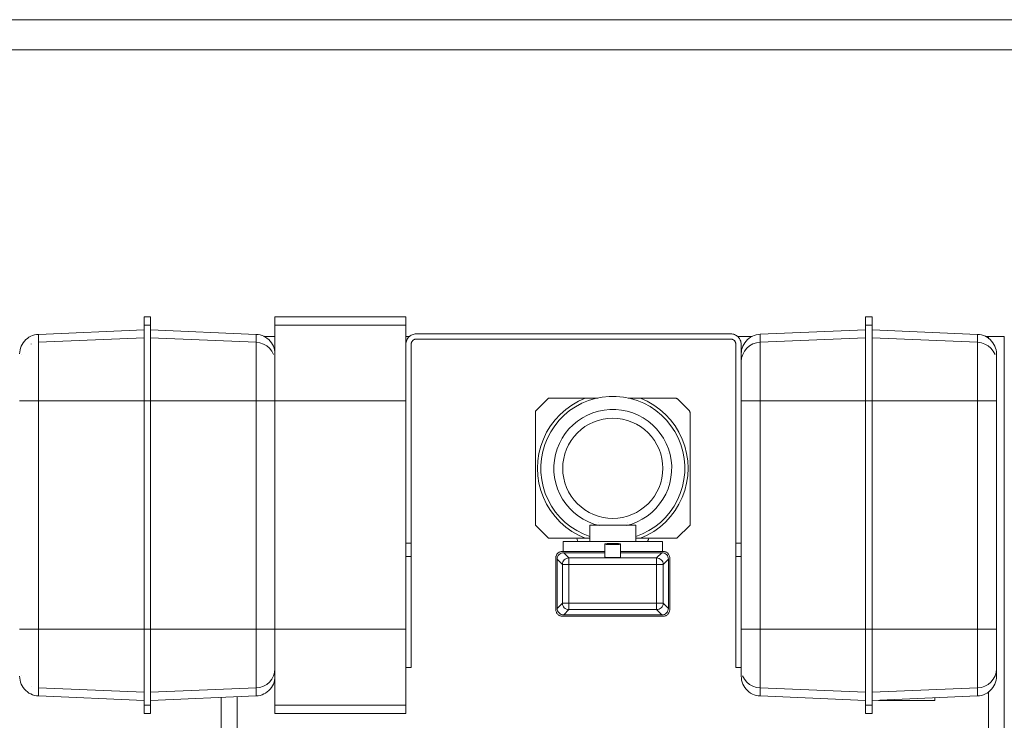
# Model space of a CAD drawing. Header units: millimetres. Extents: x -33711 to 544341, y -222428 to 596511.
# Tile 451 of 656: x 391667 to 392419, y -4944 to -4409. Entities that reach past the tile are written whole.
import ezdxf

# ---------------------------------------------------------------- set-up
doc = ezdxf.new("R2010")
doc.units = ezdxf.units.MM
doc.linetypes.add('XKITLINE00', pattern=[0])

msp = doc.modelspace()

# ---------------------------------------------------------------- linework, layer by layer
at = {"linetype": 'XKITLINE00', "lineweight": 0}
for p, q in [((395105.39524, -4408.89793), (388873.49514, -4408.89793)), ((395105.39524, -4431.89791), (388873.49514, -4431.89791)), ((391766.50515, -4635.89796), (391761.50516, -4635.89796)), ((391761.50516, -4642.23202), (391761.50516, -4635.89796)), ((391761.50516, -4635.89796), (391761.50516, -4645.49025)), ((391766.50515, -4642.23202), (391766.50515, -4635.89796)), ((391861.50519, -4635.89792), (391861.50519, -4642.23201)), ((391861.50519, -4635.89792), (391961.50522, -4635.89792)), ((391861.50519, -4635.89792), (391861.50519, -4663.85726)), ((391961.50521, -4635.89796), (391961.50521, -4642.23202)), ((392312.50517, -4642.23201), (392312.50517, -4635.89792)), ((392312.50517, -4635.89792), (392312.50517, -4645.03585)), ((392312.50517, -4635.89792), (392317.50516, -4635.89792)), ((392317.50516, -4642.23201), (392317.50516, -4635.89792)), ((391680.877, -4649.27729), (391761.50516, -4645.89795)), ((391761.50516, -4700.16118), (391761.50516, -4642.23202)), ((391766.50515, -4642.23202), (391761.50516, -4642.23202)), ((391761.50516, -4652.05046), (391761.50516, -4645.89795)), ((391766.50515, -4700.16118), (391766.50515, -4642.23202)), ((391847.13331, -4649.27729), (391766.50539, -4645.89795)), ((391861.50519, -4642.23201), (391961.50522, -4642.23201)), ((391861.50519, -4642.23201), (391861.50519, -4700.1612)), ((391961.50522, -4700.1612), (391961.50522, -4642.23201)), ((392312.50517, -4645.89792), (392231.97703, -4649.27305)), ((392312.50517, -4642.23201), (392312.50517, -4700.1612)), ((392312.50517, -4642.23201), (392317.50516, -4642.23201)), ((392312.50517, -4652.05051), (392312.50517, -4645.89792)), ((392317.50516, -4700.1612), (392317.50516, -4642.23201)), ((392317.5054, -4645.89793), (392398.13332, -4649.27724)), ((391670.1639, -4654.44692), (391669.22394, -4655.65189)), ((391671.22176, -4653.34388), (391670.1639, -4654.44692)), ((391672.3862, -4652.3542), (391671.22176, -4653.34388)), ((391673.64541, -4651.48815), (391672.3862, -4652.3542)), ((391674.98616, -4650.75477), (391673.64541, -4651.48815)), ((391676.39461, -4650.16159), (391674.98616, -4650.75477)), ((391677.856, -4649.71467), (391676.39461, -4650.16159)), ((391679.35541, -4649.41891), (391677.856, -4649.71467)), ((391680.877, -4649.27729), (391679.35541, -4649.41891)), ((391680.877, -4649.27729), (391680.877, -4655.36853)), ((391680.877, -4655.36853), (391761.50516, -4652.05046)), ((391761.50516, -4652.05046), (391761.50516, -4700.16118)), ((391847.13331, -4655.36853), (391766.50539, -4652.05058)), ((391848.65502, -4649.41891), (391847.13331, -4649.27729)), ((391847.13331, -4649.27729), (391847.13331, -4655.36853)), ((391850.15431, -4649.71467), (391848.65502, -4649.41891)), ((391851.61582, -4650.16159), (391850.15431, -4649.71467)), ((391853.02428, -4650.75477), (391851.61582, -4650.16159)), ((391854.36502, -4651.48815), (391853.02428, -4650.75477)), ((391861.50531, -4650.89792), (391853.10904, -4650.89792)), ((391855.62411, -4652.3542), (391854.36502, -4651.48815)), ((391856.78867, -4653.34388), (391855.62411, -4652.3542)), ((391857.84641, -4654.44692), (391856.78867, -4653.34388)), ((391858.7865, -4655.65189), (391857.84641, -4654.44692)), ((391964.36183, -4650.89792), (391961.50534, -4650.89792)), ((391961.89693, -4654.42522), (391961.68009, -4655.23394)), ((391962.1971, -4653.64345), (391961.89693, -4654.42522)), ((391962.57726, -4652.89744), (391962.1971, -4653.64345)), ((391963.03335, -4652.1953), (391962.57726, -4652.89744)), ((391963.56026, -4651.54453), (391963.03335, -4652.1953)), ((391964.15237, -4650.95254), (391963.56026, -4651.54453)), ((391964.80313, -4650.42563), (391964.15237, -4650.95254)), ((391965.50539, -4649.96954), (391964.80313, -4650.42563)), ((391966.25152, -4649.5895), (391965.50539, -4649.96954)), ((391966.41318, -4654.36034), (391966.17929, -4654.67564)), ((391967.03318, -4649.28945), (391966.25152, -4649.5895)), ((391966.67675, -4654.0695), (391966.41318, -4654.36034)), ((391966.96762, -4653.80588), (391966.67675, -4654.0695)), ((391967.28293, -4653.57204), (391966.96762, -4653.80588)), ((391967.84201, -4649.07273), (391967.03318, -4649.28945)), ((391967.61958, -4653.37024), (391967.28293, -4653.57204)), ((391967.97447, -4653.2024), (391967.61958, -4653.37024)), ((391968.66897, -4648.94172), (391967.84201, -4649.07273)), ((391968.34401, -4653.07016), (391967.97447, -4653.2024)), ((391968.72477, -4652.97478), (391968.34401, -4653.07016)), ((391969.50522, -4648.89797), (391968.66897, -4648.94172)), ((391969.11315, -4652.91718), (391968.72477, -4652.97478)), ((391969.50523, -4652.89792), (391969.11315, -4652.91718)), ((392209.50523, -4652.89792), (391969.50522, -4652.89792)), ((391969.50523, -4648.89792), (392209.50524, -4648.89792)), ((392210.28927, -4648.93647), (392209.50523, -4648.89797)), ((392209.89731, -4652.91723), (392209.50523, -4652.89792)), ((392210.28558, -4652.97481), (392209.89731, -4652.91723)), ((392210.66633, -4653.07017), (392210.28558, -4652.97481)), ((392211.06592, -4649.05163), (392210.28927, -4648.93647)), ((392211.03588, -4653.20238), (392210.66633, -4653.07017)), ((392211.39077, -4653.37022), (392211.03588, -4653.20238)), ((392211.82743, -4649.24236), (392211.06592, -4649.05163)), ((392211.72741, -4653.57204), (392211.39077, -4653.37022)), ((392212.04272, -4653.80593), (392211.72741, -4653.57204)), ((392212.56665, -4649.50689), (392211.82743, -4649.24236)), ((392212.33359, -4654.0695), (392212.04272, -4653.80593)), ((392212.59728, -4654.36038), (392212.33359, -4654.0695)), ((392213.27642, -4649.84258), (392212.56665, -4649.50689)), ((392212.83105, -4654.67568), (392212.59728, -4654.36038)), ((392213.94971, -4650.2461), (392213.27642, -4649.84258)), ((392214.58033, -4650.71388), (392213.94971, -4650.2461)), ((392215.16207, -4651.24103), (392214.58033, -4650.71388)), ((392225.99511, -4650.89792), (392214.64853, -4650.89792)), ((392215.68921, -4651.82277), (392215.16207, -4651.24103)), ((392216.15699, -4652.45338), (392215.68921, -4651.82277)), ((392216.56051, -4653.1268), (392216.15699, -4652.45338)), ((392216.89621, -4653.83645), (392216.56051, -4653.1268)), ((392217.16073, -4654.57567), (392216.89621, -4653.83645)), ((392217.35147, -4655.33718), (392217.16073, -4654.57567)), ((392221.26393, -4654.44274), (392220.32396, -4655.64767)), ((392222.32167, -4653.33971), (392221.26393, -4654.44274)), ((392223.48623, -4652.35004), (392222.32167, -4653.33971)), ((392224.74543, -4651.48399), (392223.48623, -4652.35004)), ((392226.08618, -4650.75055), (392224.74543, -4651.48399)), ((392227.49452, -4650.15735), (392226.08618, -4650.75055)), ((392228.95603, -4649.71053), (392227.49452, -4650.15735)), ((392230.45544, -4649.41475), (392228.95603, -4649.71053)), ((392231.97703, -4649.27305), (392230.45544, -4649.41475)), ((392231.97703, -4655.36438), (392231.97703, -4649.27305)), ((392312.50517, -4652.05051), (392231.97703, -4655.36438)), ((392312.50517, -4700.1612), (392312.50517, -4652.05051)), ((392398.13332, -4655.3685), (392317.5054, -4652.05051)), ((392398.13332, -4649.27724), (392398.13332, -4655.3685)), ((392398.13332, -4649.27724), (392399.65503, -4649.41893)), ((392401.15432, -4649.71473), (392399.65503, -4649.41893)), ((392402.61583, -4650.16155), (392401.15432, -4649.71473)), ((392404.02417, -4650.75475), (392402.61583, -4650.16155)), ((392405.36503, -4651.48817), (392404.02417, -4650.75475)), ((392406.50515, -4650.89792), (392404.10904, -4650.89792)), ((392406.62412, -4652.35422), (392405.36503, -4651.48817)), ((392406.50515, -4650.89792), (392418.50523, -4650.89792)), ((392406.50515, -4650.89792), (392406.50515, -4652.59115)), ((392407.78868, -4653.3439), (392406.62412, -4652.35422)), ((392408.84642, -4654.44693), (392407.78868, -4653.3439)), ((392409.7865, -4655.65186), (392408.84642, -4654.44693)), ((392418.50523, -4650.89792), (392418.50523, -5060.89791)), ((391666.81579, -4661.22743), (391666.58309, -4662.73781)), ((391667.20095, -4659.74852), (391666.81579, -4661.22743)), ((391667.73465, -4658.31645), (391667.20095, -4659.74852)), ((391668.41141, -4656.94614), (391667.73465, -4658.31645)), ((391669.22394, -4655.65189), (391668.41141, -4656.94614)), ((391675.33544, -4656.65909), (391675.33246, -4656.6604)), ((391680.877, -4700.16118), (391680.877, -4655.36853)), ((391847.13331, -4700.16118), (391847.13331, -4655.36853)), ((391849.9687, -4655.75357), (391847.13331, -4655.36853)), ((391852.67785, -4656.6604), (391849.9687, -4655.75357)), ((391855.16241, -4658.05598), (391852.67785, -4656.6604)), ((391857.33155, -4659.88966), (391855.16241, -4658.05598)), ((391859.10657, -4662.09444), (391857.33155, -4659.88966)), ((391859.59903, -4656.94614), (391858.7865, -4655.65189)), ((391860.42276, -4664.59008), (391859.10657, -4662.09444)), ((391860.27566, -4658.31645), (391859.59903, -4656.94614)), ((391860.80936, -4659.74852), (391860.27566, -4658.31645)), ((391861.19464, -4661.22743), (391860.80936, -4659.74852)), ((391861.42734, -4662.73781), (391861.19464, -4661.22743)), ((391961.54908, -4656.06101), (391961.50521, -4656.89715)), ((391961.68009, -4655.23394), (391961.54908, -4656.06101)), ((391965.50515, -4656.89786), (391965.50515, -4808.89793)), ((391965.52448, -4656.50585), (391965.50516, -4656.89792)), ((391965.58205, -4656.11756), (391965.52448, -4656.50585)), ((391965.67742, -4655.73678), (391965.58205, -4656.11756)), ((391965.80963, -4655.36719), (391965.67742, -4655.73678)), ((391965.97747, -4655.01233), (391965.80963, -4655.36719)), ((391966.17929, -4654.67564), (391965.97747, -4655.01233)), ((392213.03287, -4655.01233), (392212.83105, -4654.67568)), ((392213.20072, -4655.36722), (392213.03287, -4655.01233)), ((392213.33292, -4655.73677), (392213.20072, -4655.36722)), ((392213.42829, -4656.11752), (392213.33292, -4655.73677)), ((392213.48587, -4656.5059), (392213.42829, -4656.11752)), ((392213.50518, -4656.89786), (392213.48587, -4656.5059)), ((392213.50518, -4808.89793), (392213.50518, -4656.89786)), ((392217.46662, -4656.11382), (392217.35147, -4655.33718)), ((392217.50513, -4656.89786), (392217.46662, -4656.11382)), ((392217.50513, -4656.89786), (392217.50513, -4808.89793)), ((392217.91581, -4661.22321), (392217.683, -4662.73363)), ((392218.30098, -4659.74431), (392217.91581, -4661.22321)), ((392218.83468, -4658.31229), (392218.30098, -4659.74431)), ((392220.00377, -4662.09028), (392218.68769, -4664.58595)), ((392219.51131, -4656.94199), (392218.83468, -4658.31229)), ((392220.32396, -4655.64767), (392219.51131, -4656.94199)), ((392221.77879, -4659.88551), (392220.00377, -4662.09028)), ((392223.94804, -4658.05193), (392221.77879, -4659.88551)), ((392226.43248, -4656.6563), (392223.94804, -4658.05193)), ((392229.14175, -4655.74944), (392226.43248, -4656.6563)), ((392231.97703, -4655.36438), (392229.14175, -4655.74944)), ((392231.97703, -4700.1612), (392231.97703, -4655.36438)), ((392398.13332, -4700.1612), (392398.13332, -4655.3685)), ((392398.13332, -4655.3685), (392400.96871, -4655.75356)), ((392403.67786, -4656.66041), (392400.96871, -4655.75356)), ((392406.16242, -4658.05604), (392403.67786, -4656.66041)), ((392408.33155, -4659.88962), (392406.16242, -4658.05604)), ((392410.10658, -4662.0944), (392408.33155, -4659.88962)), ((392410.59903, -4656.94619), (392409.7865, -4655.65186)), ((392411.42277, -4664.59007), (392410.10658, -4662.0944)), ((392411.27567, -4658.31648), (392410.59903, -4656.94619)), ((392411.80937, -4659.7485), (392411.27567, -4658.31648)), ((392412.19453, -4661.2274), (392411.80937, -4659.7485)), ((392412.42735, -4662.73782), (392412.19453, -4661.2274)), ((391666.50513, -4664.26404), (391666.58309, -4662.73781)), ((391667.5891, -4664.58662), (391667.58695, -4664.59163)), ((391861.50518, -4664.26404), (391861.42734, -4662.73781)), ((391861.50518, -4664.26404), (391861.50518, -4670.08337)), ((392217.60516, -4664.25989), (392217.683, -4662.73363)), ((392217.60516, -4664.25989), (392217.60516, -4670.07923)), ((392217.60516, -4670.07923), (392217.87826, -4667.28165)), ((392218.68769, -4664.58595), (392217.87826, -4667.28165)), ((392412.50519, -4664.26408), (392412.42735, -4662.73782)), ((392412.50519, -4670.08334), (392412.50519, -4664.26408)), ((391861.50518, -4700.16118), (391861.50518, -4670.08337)), ((392217.60516, -4670.07923), (392217.60516, -4700.1612)), ((392412.50519, -4670.08334), (392412.50519, -4700.1612)), ((392060.50518, -4708.06738), (392070.47466, -4698.09791)), ((392098.43388, -4698.09791), (392070.47466, -4698.09791)), ((392098.43388, -4698.09791), (392093.21681, -4700.4592)), ((392098.43388, -4698.09791), (392108.27854, -4698.09791)), ((392106.02871, -4698.27457), (392100.83381, -4699.86423)), ((392111.3551, -4697.20515), (392106.02871, -4698.27457)), ((392116.761, -4696.66644), (392111.3551, -4697.20515)), ((392122.19373, -4696.6637), (392116.761, -4696.66644)), ((392127.60011, -4697.19692), (392122.19373, -4696.6637)), ((392132.92757, -4698.26086), (392127.60011, -4697.19692)), ((392131.34054, -4698.09791), (392140.57651, -4698.09791)), ((392138.12414, -4699.84528), (392132.92757, -4698.26086)), ((392140.57651, -4698.09791), (392167.29298, -4698.09791)), ((392140.57651, -4698.09791), (392145.79359, -4700.4592)), ((392167.29298, -4698.09791), (392167.58707, -4698.11233)), ((392167.8783, -4698.1556), (392167.58707, -4698.11233)), ((392168.16393, -4698.22713), (392167.8783, -4698.1556)), ((392168.44109, -4698.32631), (392168.16393, -4698.22713)), ((392168.70716, -4698.4522), (392168.44109, -4698.32631)), ((392168.95977, -4698.60347), (392168.70716, -4698.4522)), ((392169.19616, -4698.77883), (392168.95977, -4698.60347)), ((392169.41431, -4698.9766), (392169.19616, -4698.77883)), ((392177.62652, -4707.18881), (392169.41431, -4698.9766)), ((391680.877, -4700.16118), (391666.50513, -4700.16118)), ((391680.877, -4874.63459), (391680.877, -4700.16118)), ((391680.877, -4700.16118), (391761.50516, -4700.16118)), ((391761.50516, -4874.63459), (391761.50516, -4700.16118)), ((391766.50515, -4700.16118), (391761.50516, -4700.16118)), ((391847.13331, -4700.16118), (391766.50515, -4700.16118)), ((391766.50539, -4874.63459), (391766.50515, -4700.16118)), ((391847.13331, -4874.63459), (391847.13331, -4700.16118)), ((391861.50518, -4700.16118), (391847.13331, -4700.16118)), ((391861.50519, -4874.63464), (391861.50519, -4700.1612)), ((391961.50522, -4700.1612), (391861.50519, -4700.1612)), ((391961.50521, -4700.16118), (391961.50521, -4874.63459)), ((392083.61414, -4706.6749), (392079.32368, -4710.46766)), ((392088.26044, -4703.32762), (392083.61414, -4706.6749)), ((392091.03933, -4704.53735), (392086.53549, -4707.57528)), ((392093.21681, -4700.4592), (392088.26044, -4703.32762)), ((392095.82105, -4701.95862), (392091.03933, -4704.53735)), ((392100.83381, -4699.86423), (392095.82105, -4701.95862)), ((392112.86321, -4707.09082), (392108.50707, -4707.96259)), ((392117.28397, -4706.65272), (392112.86321, -4707.09082)), ((392121.72643, -4706.65272), (392117.28397, -4706.65272)), ((392126.14718, -4707.09082), (392121.72643, -4706.65272)), ((392130.50321, -4707.96259), (392126.14718, -4707.09082)), ((392143.13904, -4701.93466), (392138.12414, -4699.84528)), ((392147.92326, -4704.5085), (392143.13904, -4701.93466)), ((392150.74983, -4703.32762), (392145.79359, -4700.4592)), ((392152.43021, -4707.54178), (392147.92326, -4704.5085)), ((392155.39625, -4706.6749), (392150.74983, -4703.32762)), ((392159.68672, -4710.46766), (392155.39625, -4706.6749)), ((392177.82417, -4707.40684), (392177.62652, -4707.18881)), ((392231.97703, -4700.1612), (392217.60516, -4700.1612)), ((392217.60516, -4700.1612), (392217.60516, -4874.63464)), ((392312.50517, -4700.1612), (392231.97703, -4700.1612)), ((392231.97703, -4700.1612), (392231.97703, -4874.63464)), ((392312.50517, -4700.1612), (392312.50517, -4874.63464)), ((392312.50517, -4700.1612), (392317.50516, -4700.1612)), ((392317.50516, -4700.1612), (392317.50516, -4874.63464)), ((392317.50516, -4700.1612), (392398.13332, -4700.1612)), ((392398.13332, -4874.63464), (392398.13332, -4700.1612)), ((392398.13332, -4700.1612), (392412.50519, -4700.1612)), ((392412.50519, -4700.1612), (392412.50519, -4874.63464)), ((392060.50518, -4795.12843), (392060.50518, -4708.06738)), ((392075.43174, -4714.66847), (392071.97705, -4719.2355)), ((392079.32368, -4710.46766), (392075.43174, -4714.66847)), ((392082.35315, -4711.0426), (392078.53344, -4714.9057)), ((392086.53549, -4707.57528), (392082.35315, -4711.0426)), ((392096.24627, -4713.07488), (392092.56116, -4715.55599)), ((392100.15801, -4710.96929), (392096.24627, -4713.07488)), ((392097.87992, -4714.14491), (392097.87789, -4714.1461)), ((392097.88195, -4714.14371), (392097.87992, -4714.14491)), ((392097.88397, -4714.14252), (392097.88195, -4714.14371)), ((392104.25821, -4709.25959), (392100.15801, -4710.96929)), ((392108.50707, -4707.96259), (392104.25821, -4709.25959)), ((392112.04282, -4714.08196), (392108.40157, -4714.99403)), ((392115.75595, -4713.53122), (392112.04282, -4714.08196)), ((392119.5052, -4713.34704), (392115.75595, -4713.53122)), ((392123.25445, -4713.53122), (392119.5052, -4713.34704)), ((392126.96758, -4714.08196), (392123.25445, -4713.53122)), ((392130.60883, -4714.99403), (392126.96758, -4714.08196)), ((392134.75219, -4709.25959), (392130.50321, -4707.96259)), ((392138.85239, -4710.96929), (392134.75219, -4709.25959)), ((392142.76412, -4713.07488), (392138.85239, -4710.96929)), ((392141.12821, -4714.14371), (392141.12547, -4714.14205)), ((392141.13108, -4714.14526), (392141.12821, -4714.14371)), ((392141.13394, -4714.14693), (392141.13108, -4714.14526)), ((392146.44924, -4715.55599), (392142.76412, -4713.07488)), ((392156.616, -4711.00493), (392152.43021, -4707.54178)), ((392160.43976, -4714.86422), (392156.616, -4711.00493)), ((392163.57854, -4714.66847), (392159.68672, -4710.46766)), ((392167.03335, -4719.2355), (392163.57854, -4714.66847)), ((392177.99965, -4707.64335), (392177.82417, -4707.40684)), ((392178.15092, -4707.89584), (392177.99965, -4707.64335)), ((392178.27681, -4708.16203), (392178.15092, -4707.89584)), ((392178.37599, -4708.43919), (392178.27681, -4708.16203)), ((392178.44752, -4708.72482), (392178.37599, -4708.43919)), ((392178.49079, -4709.01605), (392178.44752, -4708.72482)), ((392178.50521, -4709.31014), (392178.49079, -4709.01605)), ((392178.50521, -4709.31014), (392178.50521, -4795.12843)), ((392071.97705, -4719.2355), (392068.99372, -4724.12356)), ((392075.11345, -4719.12678), (392072.12654, -4723.66472)), ((392078.53344, -4714.9057), (392075.11345, -4719.12678)), ((392086.01228, -4721.54423), (392083.21217, -4724.99319)), ((392089.13878, -4718.38828), (392086.01228, -4721.54423)), ((392092.56116, -4715.55599), (392089.13878, -4718.38828)), ((392095.23908, -4722.02953), (392092.45768, -4724.55045)), ((392098.25412, -4719.7934), (392095.23908, -4722.02953)), ((392101.47384, -4717.86364), (392098.25412, -4719.7934)), ((392104.86725, -4716.25873), (392101.47384, -4717.86364)), ((392108.40157, -4714.99403), (392104.86725, -4716.25873)), ((392134.14315, -4716.25873), (392130.60883, -4714.99403)), ((392137.53656, -4717.86364), (392134.14315, -4716.25873)), ((392140.75628, -4719.7934), (392137.53656, -4717.86364)), ((392143.77132, -4722.02953), (392140.75628, -4719.7934)), ((392146.55271, -4724.55045), (392143.77132, -4722.02953)), ((392149.87162, -4718.38828), (392146.44924, -4715.55599)), ((392152.99812, -4721.54423), (392149.87162, -4718.38828)), ((392155.79823, -4724.99319), (392152.99812, -4721.54423)), ((392163.86405, -4719.08184), (392160.43976, -4714.86422)), ((392166.85549, -4723.61668), (392163.86405, -4719.08184)), ((392170.01668, -4724.12356), (392167.03335, -4719.2355)), ((392066.51142, -4729.28413), (392064.55472, -4734.66595)), ((392068.99372, -4724.12356), (392066.51142, -4729.28413)), ((392069.60193, -4728.47517), (392067.56416, -4733.51117)), ((392072.12654, -4723.66472), (392069.60193, -4728.47517)), ((392080.76576, -4728.70131), (392078.69688, -4732.6326)), ((392083.21217, -4724.99319), (392080.76576, -4728.70131)), ((392089.93688, -4727.33184), (392087.70076, -4730.34688)), ((392092.45768, -4724.55045), (392089.93688, -4727.33184)), ((392149.07351, -4727.33184), (392146.55271, -4724.55045)), ((392151.30964, -4730.34688), (392149.07351, -4727.33184)), ((392158.24464, -4728.70131), (392155.79823, -4724.99319)), ((392160.31352, -4732.6326), (392158.24464, -4728.70131)), ((392169.38499, -4728.42463), (392166.85549, -4723.61668)), ((392171.42788, -4733.4586), (392169.38499, -4728.42463)), ((392172.49897, -4729.28413), (392170.01668, -4724.12356)), ((392174.45567, -4734.66595), (392172.49897, -4729.28413)), ((392064.55472, -4734.66595), (392063.14305, -4740.21574)), ((392067.56416, -4733.51117), (392066.03316, -4738.72372)), ((392077.0258, -4736.74878), (392075.76862, -4741.00955)), ((392078.69688, -4732.6326), (392077.0258, -4736.74878)), ((392084.16596, -4736.9599), (392082.90139, -4740.49421)), ((392085.77088, -4733.5666), (392084.16596, -4736.9599)), ((392087.70076, -4730.34688), (392085.77088, -4733.5666)), ((392153.23952, -4733.5666), (392151.30964, -4730.34688)), ((392154.84444, -4736.9599), (392153.23952, -4733.5666)), ((392156.10901, -4740.49421), (392154.84444, -4736.9599)), ((392161.98459, -4736.74878), (392160.31352, -4732.6326)), ((392163.24178, -4741.00955), (392161.98459, -4736.74878)), ((392172.96413, -4738.66948), (392171.42788, -4733.4586)), ((392175.86735, -4740.21574), (392174.45567, -4734.66595)), ((392063.14305, -4740.21574), (392062.29034, -4745.87854)), ((392065.02393, -4744.06179), (392064.54626, -4749.47353)), ((392066.03316, -4738.72372), (392065.02393, -4744.06179)), ((392075.76862, -4741.00955), (392074.93773, -4745.37369)), ((392081.9892, -4744.13558), (392081.43845, -4747.84871)), ((392082.90139, -4740.49421), (392081.9892, -4744.13558)), ((392157.02108, -4744.13558), (392156.10901, -4740.49421)), ((392157.57194, -4747.84871), (392157.02108, -4744.13558)), ((392161.27816, -4740.39968), (392161.27649, -4740.39372)), ((392161.27971, -4740.40564), (392161.27816, -4740.39968)), ((392161.28138, -4740.41172), (392161.27971, -4740.40564)), ((392164.07266, -4745.37369), (392163.24178, -4741.00955)), ((392173.97872, -4744.0066), (392172.96413, -4738.66948)), ((392174.46199, -4749.41774), (392173.97872, -4744.0066)), ((392176.72005, -4745.87854), (392175.86735, -4740.21574)), ((392062.29034, -4745.87854), (392062.00519, -4751.59796)), ((392062.00519, -4751.59796), (392062.29034, -4757.31739)), ((392064.54626, -4749.47353), (392064.60479, -4754.9059)), ((392074.93773, -4745.37369), (392074.54112, -4749.79838)), ((392074.54112, -4749.79838), (392074.58285, -4754.24059)), ((392081.43845, -4747.84871), (392081.25428, -4751.59796)), ((392081.25428, -4751.59796), (392081.43845, -4755.34721)), ((392157.75612, -4751.59796), (392157.57194, -4747.84871)), ((392157.57194, -4755.34721), (392157.75612, -4751.59796)), ((392162.75302, -4751.59784), (392162.75302, -4751.59605)), ((392162.75302, -4751.59951), (392162.75302, -4751.59784)), ((392162.75302, -4751.60118), (392162.75302, -4751.59951)), ((392164.46915, -4749.79838), (392164.07266, -4745.37369)), ((392164.42755, -4754.24059), (392164.46915, -4749.79838)), ((392174.40894, -4754.85023), (392174.46199, -4749.41774)), ((392177.0052, -4751.59796), (392176.72005, -4745.87854)), ((392176.72005, -4757.31739), (392177.0052, -4751.59796)), ((392062.29034, -4757.31739), (392063.14305, -4762.98007)), ((392064.60479, -4754.9059), (392065.19893, -4760.30596)), ((392074.58285, -4754.24059), (392075.06231, -4758.65706)), ((392075.06231, -4758.65706), (392075.97497, -4763.00474)), ((392081.43845, -4755.34721), (392081.9892, -4759.06034)), ((392081.9892, -4759.06034), (392082.90139, -4762.70159)), ((392156.10901, -4762.70159), (392157.02108, -4759.06034)), ((392157.02108, -4759.06034), (392157.57194, -4755.34721)), ((392163.03542, -4763.00474), (392163.94809, -4758.65706)), ((392163.94809, -4758.65706), (392164.42755, -4754.24059)), ((392173.82029, -4760.25089), (392174.40894, -4754.85023)), ((392175.86735, -4762.98007), (392176.72005, -4757.31739)), ((392063.14305, -4762.98007), (392064.55472, -4768.52985)), ((392065.19893, -4760.30596), (392066.32295, -4765.62115)), ((392066.32295, -4765.62115), (392067.9659, -4770.79948)), ((392075.97497, -4763.00474), (392077.31179, -4767.24132)), ((392077.31179, -4767.24132), (392079.05975, -4771.32531)), ((392082.90139, -4762.70159), (392084.16596, -4766.23591)), ((392084.16596, -4766.23591), (392085.77088, -4769.62932)), ((392153.23952, -4769.62932), (392154.84444, -4766.23591)), ((392154.84444, -4766.23591), (392156.10901, -4762.70159)), ((392159.95053, -4771.32531), (392161.69861, -4767.24132)), ((392161.27899, -4762.79303), (392161.27923, -4762.79183)), ((392161.27923, -4762.79183), (392161.27959, -4762.79064)), ((392161.27959, -4762.79064), (392161.27983, -4762.78957)), ((392161.69861, -4767.24132), (392163.03542, -4763.00474)), ((392171.06393, -4770.74715), (392172.70163, -4765.56715)), ((392172.70163, -4765.56715), (392173.82029, -4760.25089)), ((392174.45567, -4768.52985), (392175.86735, -4762.98007)), ((392064.55472, -4768.52985), (392066.51142, -4773.91168)), ((392066.51142, -4773.91168), (392068.99372, -4779.07225)), ((392067.9659, -4770.79948), (392070.11166, -4775.79041)), ((392079.05975, -4771.32531), (392081.20206, -4775.21714)), ((392085.77088, -4769.62932), (392087.70076, -4772.84904)), ((392087.70076, -4772.84904), (392089.93688, -4775.86409)), ((392149.07351, -4775.86409), (392151.30964, -4772.84904)), ((392151.30964, -4772.84904), (392153.23952, -4769.62932)), ((392157.80834, -4775.21714), (392159.95053, -4771.32531)), ((392168.92329, -4775.74035), (392171.06393, -4770.74715)), ((392170.01668, -4779.07225), (392172.49897, -4773.91168)), ((392172.49897, -4773.91168), (392174.45567, -4768.52985)), ((392068.99372, -4779.07225), (392071.97705, -4783.9603)), ((392070.11166, -4775.79041), (392072.73928, -4780.54532)), ((392072.73928, -4780.54532), (392075.82322, -4785.01781)), ((392081.20206, -4775.21714), (392083.7175, -4778.87877)), ((392083.7175, -4778.87877), (392086.58186, -4782.27457)), ((392086.58186, -4782.27457), (392089.76701, -4785.37127)), ((392088.92432, -4782.17872), (392088.92504, -4782.17944)), ((392089.93688, -4775.86409), (392092.45768, -4778.64536)), ((392092.45768, -4778.64536), (392095.23908, -4781.16628)), ((392095.23908, -4781.16628), (392098.25412, -4783.4024)), ((392140.75628, -4783.4024), (392143.77132, -4781.16628)), ((392143.77132, -4781.16628), (392146.55271, -4778.64536)), ((392146.55271, -4778.64536), (392149.07351, -4775.86409)), ((392149.24339, -4785.37127), (392152.42854, -4782.27457)), ((392150.08393, -4782.18087), (392150.08643, -4782.17836)), ((392150.08643, -4782.17836), (392150.08882, -4782.17598)), ((392150.08882, -4782.17598), (392150.09132, -4782.17348)), ((392152.42854, -4782.27457), (392155.29278, -4778.87877)), ((392155.29278, -4778.87877), (392157.80834, -4775.21714)), ((392163.22091, -4784.97346), (392166.30045, -4780.49787)), ((392166.30045, -4780.49787), (392168.92329, -4775.74035)), ((392167.03335, -4783.9603), (392170.01668, -4779.07225)), ((392071.97705, -4783.9603), (392075.43174, -4788.52733)), ((392075.43174, -4788.52733), (392079.32368, -4792.72815)), ((392075.82322, -4785.01781), (392079.33346, -4789.16427)), ((392079.33346, -4789.16427), (392083.23553, -4792.94415)), ((392089.76701, -4785.37127), (392093.24196, -4788.13895)), ((392093.24196, -4788.13895), (392096.97297, -4790.55043)), ((392098.25412, -4783.4024), (392101.47384, -4785.33216)), ((392101.47384, -4785.33216), (392104.86725, -4786.9372)), ((392104.86725, -4786.9372), (392108.40157, -4788.20177)), ((392108.40157, -4788.20177), (392112.04282, -4789.11384)), ((392112.04282, -4789.11384), (392115.75595, -4789.66459)), ((392119.5052, -4789.84889), (392115.75595, -4789.66459)), ((392119.5052, -4789.84889), (392123.25445, -4789.66459)), ((392123.25445, -4789.66459), (392126.96758, -4789.11384)), ((392126.96758, -4789.11384), (392130.60883, -4788.20177)), ((392130.60883, -4788.20177), (392134.14315, -4786.9372)), ((392134.14315, -4786.9372), (392137.53656, -4785.33216)), ((392137.53656, -4785.33216), (392140.75628, -4783.4024)), ((392141.12476, -4789.05424), (392141.1269, -4789.05292)), ((392141.1269, -4789.05292), (392141.12905, -4789.05173)), ((392141.12905, -4789.05173), (392141.13131, -4789.05042)), ((392142.03742, -4790.55043), (392145.76844, -4788.13895)), ((392145.76844, -4788.13895), (392149.24339, -4785.37127)), ((392155.81671, -4792.90732), (392159.71497, -4789.1235)), ((392159.68672, -4792.72815), (392163.57854, -4788.52733)), ((392159.71497, -4789.1235), (392163.22091, -4784.97346)), ((392163.57854, -4788.52733), (392167.03335, -4783.9603)), ((392070.47466, -4805.0979), (392060.50518, -4795.12843)), ((392079.32368, -4792.72815), (392083.61414, -4796.52091)), ((392083.23553, -4792.94415), (392087.49154, -4796.32064)), ((392083.61414, -4796.52091), (392088.26044, -4799.86819)), ((392087.49154, -4796.32064), (392092.05988, -4799.26082)), ((392096.97297, -4790.55043), (392100.92345, -4792.58235)), ((392100.92345, -4792.58235), (392105.05513, -4794.21481)), ((392102.00516, -4795.09791), (392102.00516, -4807.59796)), ((392102.00516, -4795.09791), (392137.00524, -4795.09791)), ((392105.05513, -4794.21481), (392109.32759, -4795.43193)), ((392108.30894, -4793.3714), (392108.31145, -4793.37212)), ((392108.31145, -4793.37212), (392108.31407, -4793.37271)), ((392108.31407, -4793.37271), (392108.31657, -4793.37343)), ((392119.50198, -4794.84578), (392119.50401, -4794.84578)), ((392119.50401, -4794.84578), (392119.50603, -4794.84578)), ((392119.50603, -4794.84578), (392119.50818, -4794.84578)), ((392129.68281, -4795.43193), (392133.95527, -4794.21481)), ((392130.6949, -4793.37307), (392130.69669, -4793.37259)), ((392130.69669, -4793.37259), (392130.69859, -4793.37212)), ((392130.69859, -4793.37212), (392130.70038, -4793.37164)), ((392133.95527, -4794.21481), (392138.08695, -4792.58235)), ((392137.00524, -4795.09791), (392137.00524, -4807.59796)), ((392138.08695, -4792.58235), (392142.03742, -4790.55043)), ((392146.99891, -4799.23292), (392151.56415, -4796.28821)), ((392150.74983, -4799.86819), (392155.39625, -4796.52091)), ((392151.56415, -4796.28821), (392155.81671, -4792.90732)), ((392155.39625, -4796.52091), (392159.68672, -4792.72815)), ((392168.53562, -4805.0979), (392178.50521, -4795.12843)), ((392088.26044, -4799.86819), (392093.21681, -4802.73672)), ((392092.05988, -4799.26082), (392096.89596, -4801.73596)), ((392098.43388, -4805.0979), (392093.21681, -4802.73672)), ((392096.89596, -4801.73596), (392101.95258, -4803.72187)), ((392137.11062, -4803.7041), (392142.16522, -4801.71295)), ((392140.57651, -4805.0979), (392145.79359, -4802.73672)), ((392142.16522, -4801.71295), (392146.99891, -4799.23292)), ((392145.79359, -4802.73672), (392150.74983, -4799.86819)), ((391965.50515, -4808.89793), (391961.50521, -4808.89793)), ((391965.50515, -4808.89793), (391965.50515, -4818.89792)), ((392070.47466, -4805.0979), (392098.43388, -4805.0979)), ((392081.50521, -4815.09789), (392081.50521, -4807.59796)), ((392081.50521, -4807.59796), (392157.50519, -4807.59796)), ((392092.00755, -4805.11089), (392092.3194, -4805.99423)), ((392092.3194, -4805.99423), (392092.65974, -4806.86697)), ((392092.65974, -4806.86697), (392093.02798, -4807.72837)), ((392102.00516, -4805.0979), (392098.43388, -4805.0979)), ((392113.50515, -4809.48115), (392113.50515, -4819.45682)), ((392113.62043, -4809.39945), (392113.50516, -4809.48111)), ((392113.50516, -4809.48111), (392113.62043, -4809.56276)), ((392113.96197, -4809.32101), (392113.62043, -4809.39945)), ((392113.62043, -4809.56276), (392113.96197, -4809.64132)), ((392114.51641, -4809.24865), (392113.96197, -4809.32101)), ((392113.96197, -4809.64132), (392114.51641, -4809.71368)), ((392115.26254, -4809.18523), (392114.51641, -4809.24865)), ((392114.51641, -4809.71368), (392115.26254, -4809.7771)), ((392116.17175, -4809.13313), (392115.26254, -4809.18523)), ((392115.26254, -4809.7771), (392116.17175, -4809.8292)), ((392117.20911, -4809.09451), (392116.17175, -4809.13313)), ((392116.17175, -4809.8292), (392117.20911, -4809.86782)), ((392118.33468, -4809.07067), (392117.20911, -4809.09451)), ((392117.20911, -4809.86782), (392118.33468, -4809.89166)), ((392119.5052, -4809.06256), (392118.33468, -4809.07067)), ((392118.33468, -4809.89166), (392119.5052, -4809.89965)), ((392120.67571, -4809.07067), (392119.5052, -4809.06256)), ((392119.5052, -4809.89965), (392120.67571, -4809.89166)), ((392121.80129, -4809.09451), (392120.67571, -4809.07067)), ((392120.67571, -4809.89166), (392121.80129, -4809.86782)), ((392122.83865, -4809.13313), (392121.80129, -4809.09451)), ((392121.80129, -4809.86782), (392122.83865, -4809.8292)), ((392123.74786, -4809.18523), (392122.83865, -4809.13313)), ((392122.83865, -4809.8292), (392123.74786, -4809.7771)), ((392124.49399, -4809.24865), (392123.74786, -4809.18523)), ((392123.74786, -4809.7771), (392124.49399, -4809.71368)), ((392125.04843, -4809.32101), (392124.49399, -4809.24865)), ((392124.49399, -4809.71368), (392125.04843, -4809.64132)), ((392125.38985, -4809.39945), (392125.04843, -4809.32101)), ((392125.04843, -4809.64132), (392125.38985, -4809.56276)), ((392125.50524, -4809.48111), (392125.38985, -4809.39945)), ((392125.50524, -4809.48111), (392125.38985, -4809.56276)), ((392125.50523, -4809.48115), (392125.50523, -4819.45682)), ((392140.57651, -4805.0979), (392137.00524, -4805.0979)), ((392168.53562, -4805.0979), (392140.57651, -4805.0979)), ((392145.98242, -4807.72837), (392146.35065, -4806.86697)), ((392146.35065, -4806.86697), (392146.691, -4805.99423)), ((392146.691, -4805.99423), (392147.00285, -4805.11089)), ((392157.50519, -4807.59796), (392157.50519, -4815.09789)), ((392213.50518, -4818.89792), (392213.50518, -4808.89793)), ((392217.50514, -4808.89792), (392213.50519, -4808.89792)), ((392217.50514, -4808.89792), (392217.50514, -4818.89792)), ((391965.50515, -4818.89792), (391961.50521, -4818.89792)), ((391965.50516, -4903.89792), (391965.50516, -4818.89792)), ((392076.00513, -4820.09788), (392076.02921, -4819.60782)), ((392076.10122, -4819.12251), (392076.02921, -4819.60782)), ((392076.22043, -4818.64651), (392076.10122, -4819.12251)), ((392076.38577, -4818.18446), (392076.22043, -4818.64651)), ((392076.59558, -4817.74088), (392076.38577, -4818.18446)), ((392076.84782, -4817.32007), (392076.59558, -4817.74088)), ((392077.14012, -4816.92596), (392076.84782, -4817.32007)), ((392077.38438, -4819.1752), (392077.1009, -4820.11136)), ((392077.46962, -4816.56238), (392077.14012, -4816.92596)), ((392077.84477, -4818.31284), (392077.38438, -4819.1752)), ((392077.83321, -4816.23288), (392077.46962, -4816.56238)), ((392078.22731, -4815.94058), (392077.83321, -4816.23288)), ((392078.46466, -4817.5573), (392077.84477, -4818.31284)), ((392078.64824, -4815.68833), (392078.22731, -4815.94058)), ((392079.22009, -4816.93753), (392078.46466, -4817.5573)), ((392079.09182, -4815.47852), (392078.64824, -4815.68833)), ((392079.55376, -4815.31318), (392079.09182, -4815.47852)), ((392080.08245, -4816.47714), (392079.22009, -4816.93753)), ((392080.02976, -4815.19397), (392079.55376, -4815.31318)), ((392080.51506, -4815.12197), (392080.02976, -4815.19397)), ((392081.0186, -4816.19366), (392080.08245, -4816.47714)), ((392081.00513, -4815.09789), (392080.51506, -4815.12197)), ((392113.50778, -4815.09789), (392081.00513, -4815.09789)), ((392081.99302, -4816.09794), (392081.0186, -4816.19366)), ((392086.00322, -4820.10814), (392081.99302, -4816.09794)), ((392081.99302, -4816.09794), (392113.50778, -4816.09794)), ((392113.50778, -4819.46918), (392113.64261, -4819.54583)), ((392113.64261, -4819.54583), (392113.97699, -4819.6195)), ((392113.97699, -4819.6195), (392114.49972, -4819.68757)), ((392114.49972, -4819.68757), (392115.19292, -4819.74777)), ((392115.19292, -4819.74777), (392116.03299, -4819.79807)), ((392116.03299, -4819.79807), (392116.99131, -4819.83682)), ((392116.99131, -4819.83682), (392118.03535, -4819.86257)), ((392118.03535, -4819.86257), (392119.12933, -4819.87449)), ((392119.12933, -4819.87449), (392120.23619, -4819.87222)), ((392120.23619, -4819.87222), (392121.31813, -4819.85577)), ((392121.31813, -4819.85577), (392122.33821, -4819.82573)), ((392122.33821, -4819.82573), (392123.26196, -4819.78317)), ((392123.26196, -4819.78317), (392124.05768, -4819.72941)), ((392124.05768, -4819.72941), (392124.69831, -4819.66647)), ((392124.69831, -4819.66647), (392125.16216, -4819.59625)), ((392125.16216, -4819.59625), (392125.43324, -4819.52139)), ((392125.43324, -4819.52139), (392125.5025, -4819.44426)), ((392158.00515, -4815.09789), (392125.50238, -4815.09789)), ((392157.01738, -4816.09794), (392125.50238, -4816.09794)), ((392157.01738, -4816.09794), (392153.00718, -4820.10814)), ((392157.01738, -4816.09794), (392157.99168, -4816.19366)), ((392158.92795, -4816.47714), (392157.99168, -4816.19366)), ((392158.00515, -4815.09789), (392158.49522, -4815.12197)), ((392158.98064, -4815.19397), (392158.49522, -4815.12197)), ((392159.79031, -4816.93753), (392158.92795, -4816.47714)), ((392159.45664, -4815.31318), (392158.98064, -4815.19397)), ((392159.91858, -4815.47852), (392159.45664, -4815.31318)), ((392160.54574, -4817.5573), (392159.79031, -4816.93753)), ((392160.36216, -4815.68833), (392159.91858, -4815.47852)), ((392160.78308, -4815.94058), (392160.36216, -4815.68833)), ((392161.16551, -4818.31284), (392160.54574, -4817.5573)), ((392161.17719, -4816.23288), (392160.78308, -4815.94058)), ((392161.62601, -4819.1752), (392161.16551, -4818.31284)), ((392161.54078, -4816.56238), (392161.17719, -4816.23288)), ((392161.87027, -4816.92596), (392161.54078, -4816.56238)), ((392161.90949, -4820.11136), (392161.62601, -4819.1752)), ((392162.16257, -4817.32007), (392161.87027, -4816.92596)), ((392162.41482, -4817.74088), (392162.16257, -4817.32007)), ((392162.62463, -4818.18446), (392162.41482, -4817.74088)), ((392162.78985, -4818.64651), (392162.62463, -4818.18446)), ((392162.90906, -4819.12251), (392162.78985, -4818.64651)), ((392162.98107, -4819.60782), (392162.90906, -4819.12251)), ((392163.00515, -4820.09788), (392162.98107, -4819.60782)), ((392213.50518, -4818.89792), (392213.50518, -4903.89796)), ((392213.50518, -4818.89792), (392217.50513, -4818.89792)), ((392217.50513, -4818.89792), (392217.50513, -4903.89796)), ((392076.00513, -4820.09788), (392076.00513, -4859.59788)), ((392077.00518, -4821.08577), (392077.1009, -4820.11136)), ((392077.00518, -4821.08577), (392081.01538, -4825.09597)), ((392077.00518, -4821.08577), (392077.00518, -4858.61011)), ((392081.01538, -4825.09597), (392081.1154, -4824.12585)), ((392081.01538, -4825.09597), (392086.00322, -4825.09597)), ((392081.01538, -4825.09597), (392081.01538, -4854.59991)), ((392081.40198, -4823.1928), (392081.1154, -4824.12585)), ((392081.86439, -4822.33246), (392081.40198, -4823.1928)), ((392082.48487, -4821.57763), (392081.86439, -4822.33246)), ((392083.23971, -4820.95715), (392082.48487, -4821.57763)), ((392084.10004, -4820.49473), (392083.23971, -4820.95715)), ((392085.03309, -4820.20815), (392084.10004, -4820.49473)), ((392086.00322, -4820.10814), (392085.03309, -4820.20815)), ((392086.00322, -4825.09597), (392086.00322, -4820.10814)), ((392086.00322, -4820.10814), (392153.00718, -4820.10814)), ((392086.00322, -4854.59991), (392086.00322, -4825.09597)), ((392086.00322, -4825.09597), (392153.00718, -4825.09597)), ((392153.00718, -4825.09597), (392153.00718, -4820.10814)), ((392153.00718, -4820.10814), (392153.97731, -4820.20815)), ((392153.00718, -4854.59991), (392153.00718, -4825.09597)), ((392153.00718, -4825.09597), (392157.99502, -4825.09597)), ((392154.91036, -4820.49473), (392153.97731, -4820.20815)), ((392155.77069, -4820.95715), (392154.91036, -4820.49473)), ((392156.52552, -4821.57763), (392155.77069, -4820.95715)), ((392157.14601, -4822.33246), (392156.52552, -4821.57763)), ((392157.6083, -4823.1928), (392157.14601, -4822.33246)), ((392157.895, -4824.12585), (392157.6083, -4823.1928)), ((392157.99502, -4825.09597), (392157.895, -4824.12585)), ((392157.99502, -4825.09597), (392162.00522, -4821.08577)), ((392157.99502, -4825.09597), (392157.99502, -4854.59991)), ((392162.00522, -4821.08577), (392161.90949, -4820.11136)), ((392162.00522, -4821.08577), (392162.00522, -4858.61011)), ((392163.00515, -4820.09788), (392163.00515, -4859.59788)), ((392077.00518, -4858.61011), (392081.01538, -4854.59991)), ((392086.00322, -4854.59991), (392081.01538, -4854.59991)), ((392081.01538, -4854.59991), (392081.1154, -4855.57004)), ((392081.1154, -4855.57004), (392081.40198, -4856.50309)), ((392081.40198, -4856.50309), (392081.86439, -4857.36342)), ((392081.86439, -4857.36342), (392082.48487, -4858.11826)), ((392086.00322, -4859.58775), (392086.00322, -4854.59991)), ((392153.00718, -4854.59991), (392086.00322, -4854.59991)), ((392153.00718, -4859.58775), (392153.00718, -4854.59991)), ((392153.00718, -4854.59991), (392157.99502, -4854.59991)), ((392156.52552, -4858.11826), (392157.14601, -4857.36342)), ((392157.14601, -4857.36342), (392157.6083, -4856.50309)), ((392157.6083, -4856.50309), (392157.895, -4855.57004)), ((392157.895, -4855.57004), (392157.99502, -4854.59991)), ((392157.99502, -4854.59991), (392162.00522, -4858.61011)), ((392076.00513, -4859.59788), (392076.02921, -4860.08795)), ((392076.02921, -4860.08795), (392076.10122, -4860.57337)), ((392076.10122, -4860.57337), (392076.22043, -4861.04938)), ((392076.22043, -4861.04938), (392076.38577, -4861.51131)), ((392076.38577, -4861.51131), (392076.59558, -4861.95489)), ((392076.59558, -4861.95489), (392076.84782, -4862.37582)), ((392076.84782, -4862.37582), (392077.14012, -4862.76992)), ((392077.00518, -4858.61011), (392077.1009, -4859.58441)), ((392077.1009, -4859.58441), (392077.38438, -4860.52068)), ((392077.14012, -4862.76992), (392077.46962, -4863.13351)), ((392077.38438, -4860.52068), (392077.84477, -4861.38304)), ((392077.46962, -4863.13351), (392077.83321, -4863.46301)), ((392077.83321, -4863.46301), (392078.22731, -4863.75531)), ((392077.84477, -4861.38304), (392078.46466, -4862.13847)), ((392078.22731, -4863.75531), (392078.64824, -4864.00755)), ((392078.46466, -4862.13847), (392079.22009, -4862.75824)), ((392078.64824, -4864.00755), (392079.09182, -4864.21736)), ((392079.09182, -4864.21736), (392079.55376, -4864.38259)), ((392079.22009, -4862.75824), (392080.08245, -4863.21875)), ((392079.55376, -4864.38259), (392080.02976, -4864.5018)), ((392080.02976, -4864.5018), (392080.51506, -4864.5738)), ((392080.08245, -4863.21875), (392081.0186, -4863.50223)), ((392081.00513, -4864.59788), (392080.51506, -4864.5738)), ((392158.00515, -4864.59788), (392081.00513, -4864.59788)), ((392081.99302, -4863.59795), (392081.0186, -4863.50223)), ((392086.00322, -4859.58775), (392081.99302, -4863.59795)), ((392157.01738, -4863.59795), (392081.99302, -4863.59795)), ((392082.48487, -4858.11826), (392083.23971, -4858.73874)), ((392083.23971, -4858.73874), (392084.10004, -4859.20104)), ((392084.10004, -4859.20104), (392085.03309, -4859.48773)), ((392086.00322, -4859.58775), (392085.03309, -4859.48773)), ((392086.00322, -4859.58775), (392153.00718, -4859.58775)), ((392153.00718, -4859.58775), (392153.97731, -4859.48773)), ((392153.00718, -4859.58775), (392157.01738, -4863.59795)), ((392153.97731, -4859.48773), (392154.91036, -4859.20104)), ((392154.91036, -4859.20104), (392155.77069, -4858.73874)), ((392155.77069, -4858.73874), (392156.52552, -4858.11826)), ((392157.01738, -4863.59795), (392157.99168, -4863.50223)), ((392157.99168, -4863.50223), (392158.92795, -4863.21875)), ((392158.00515, -4864.59788), (392158.49522, -4864.5738)), ((392158.49522, -4864.5738), (392158.98064, -4864.5018)), ((392158.92795, -4863.21875), (392159.79031, -4862.75824)), ((392158.98064, -4864.5018), (392159.45664, -4864.38259)), ((392159.45664, -4864.38259), (392159.91858, -4864.21736)), ((392159.79031, -4862.75824), (392160.54574, -4862.13847)), ((392159.91858, -4864.21736), (392160.36216, -4864.00755)), ((392160.36216, -4864.00755), (392160.78308, -4863.75531)), ((392160.54574, -4862.13847), (392161.16551, -4861.38304)), ((392160.78308, -4863.75531), (392161.17719, -4863.46301)), ((392161.16551, -4861.38304), (392161.62601, -4860.52068)), ((392161.17719, -4863.46301), (392161.54078, -4863.13351)), ((392161.54078, -4863.13351), (392161.87027, -4862.76992)), ((392161.62601, -4860.52068), (392161.90949, -4859.58441)), ((392161.87027, -4862.76992), (392162.16257, -4862.37582)), ((392162.00522, -4858.61011), (392161.90949, -4859.58441)), ((392162.16257, -4862.37582), (392162.41482, -4861.95489)), ((392162.41482, -4861.95489), (392162.62463, -4861.51131)), ((392162.62463, -4861.51131), (392162.78985, -4861.04938)), ((392162.78985, -4861.04938), (392162.90906, -4860.57337)), ((392162.90906, -4860.57337), (392162.98107, -4860.08795)), ((392163.00515, -4859.59788), (392162.98107, -4860.08795)), ((391680.877, -4874.63459), (391666.50513, -4874.63459)), ((391680.877, -4874.63459), (391680.877, -4919.42736)), ((391680.877, -4874.63459), (391761.50516, -4874.63459)), ((391761.50516, -4874.63459), (391766.50539, -4874.63459)), ((391761.50516, -4874.63459), (391761.50516, -4932.56386)), ((391761.50516, -4874.63459), (391761.50516, -4922.74531)), ((391766.50539, -4874.63459), (391766.50515, -4932.56386)), ((391847.13331, -4874.63459), (391766.50539, -4874.63459)), ((391847.13331, -4874.63459), (391861.50518, -4874.63459)), ((391847.13331, -4874.63459), (391847.13331, -4919.42736)), ((391861.50518, -4874.63459), (391861.50518, -4904.71252)), ((391861.50519, -4874.63464), (391861.50519, -4932.56384)), ((391861.50519, -4874.63464), (391961.50522, -4874.63464)), ((391961.50522, -4874.63464), (391961.50522, -4932.56384)), ((392231.97703, -4874.63464), (392217.60516, -4874.63464)), ((392217.60516, -4874.63464), (392217.60516, -4904.71661)), ((392312.50517, -4874.63464), (392231.97703, -4874.63464)), ((392231.97703, -4874.63464), (392231.97703, -4919.43146)), ((392312.50517, -4874.63464), (392312.50517, -4932.56384)), ((392312.50517, -4874.63464), (392312.50517, -4922.74533)), ((392312.50517, -4874.63464), (392317.50516, -4874.63464)), ((392317.50516, -4932.56384), (392317.50516, -4874.63464)), ((392317.50516, -4874.63464), (392398.13332, -4874.63464)), ((392398.13332, -4919.42733), (392398.13332, -4874.63464)), ((392398.13332, -4874.63464), (392412.50519, -4874.63464)), ((392412.50519, -4904.7125), (392412.50519, -4874.63464)), ((391667.58719, -4910.20485), (391667.58779, -4910.20604)), ((391859.10657, -4912.70145), (391860.42276, -4910.2058)), ((391860.42276, -4910.2058), (391861.23207, -4907.51012)), ((391861.23207, -4907.51012), (391861.50518, -4904.71252)), ((391861.50518, -4910.53172), (391861.50518, -4904.71252)), ((391965.50515, -4903.89796), (391961.50533, -4903.89796)), ((392213.50519, -4903.89792), (392217.50514, -4903.89792)), ((392217.60516, -4904.71661), (392217.60516, -4910.53594)), ((392218.68483, -4910.2031), (392220.00043, -4912.70044)), ((392410.10658, -4912.70144), (392411.42277, -4910.20578)), ((392411.42277, -4910.20578), (392412.23208, -4907.51007)), ((392412.50519, -4904.7125), (392412.23208, -4907.51007)), ((392412.50519, -4910.53176), (392412.50519, -4904.7125)), ((391666.50513, -4910.53172), (391666.58309, -4912.05808)), ((391666.58309, -4912.05808), (391666.81579, -4913.56846)), ((391666.81579, -4913.56846), (391667.20095, -4915.04737)), ((391667.20095, -4915.04737), (391667.73465, -4916.47931)), ((391667.73465, -4916.47931), (391668.41141, -4917.84962)), ((391852.67785, -4918.13549), (391855.16241, -4916.73978)), ((391855.16241, -4916.73978), (391857.33155, -4914.90622)), ((391857.33155, -4914.90622), (391859.10657, -4912.70145)), ((391859.59903, -4917.84962), (391860.27566, -4916.47931)), ((391860.27566, -4916.47931), (391860.80936, -4915.04737)), ((391860.80936, -4915.04737), (391861.19464, -4913.56846)), ((391861.19464, -4913.56846), (391861.42734, -4912.05808)), ((391861.42734, -4912.05808), (391861.50518, -4910.53172)), ((391861.50519, -4910.94118), (391861.50519, -4938.89792)), ((392217.60516, -4910.53594), (392217.683, -4912.06221)), ((392217.683, -4912.06221), (392217.91581, -4913.57264)), ((392217.91581, -4913.57264), (392218.30098, -4915.05153)), ((392218.30098, -4915.05153), (392218.83468, -4916.48355)), ((392218.83468, -4916.48355), (392219.51131, -4917.85384)), ((392220.00043, -4912.70044), (392221.77533, -4914.90681)), ((392221.77533, -4914.90681), (392223.94494, -4916.7418)), ((392223.94494, -4916.7418), (392226.43022, -4918.13853)), ((392403.67786, -4918.13543), (392406.16242, -4916.7398)), ((392406.16242, -4916.7398), (392408.33155, -4914.90622)), ((392408.33155, -4914.90622), (392410.10658, -4912.70144)), ((392410.59903, -4917.84966), (392411.27567, -4916.47936)), ((392411.27567, -4916.47936), (392411.80937, -4915.04734)), ((392411.80937, -4915.04734), (392412.19453, -4913.56843)), ((392412.19453, -4913.56843), (392412.42735, -4912.05802)), ((392412.50519, -4910.53176), (392412.42735, -4912.05802)), ((391668.41141, -4917.84962), (391669.22394, -4919.144)), ((391669.22394, -4919.144), (391670.1639, -4920.34896)), ((391670.1639, -4920.34896), (391671.22176, -4921.45189)), ((391671.22176, -4921.45189), (391672.3862, -4922.44156)), ((391672.3862, -4922.44156), (391673.64541, -4923.30762)), ((391673.64541, -4923.30762), (391674.98616, -4924.04111)), ((391674.98616, -4924.04111), (391676.39461, -4924.6343)), ((391675.33246, -4918.13549), (391675.33413, -4918.13608)), ((391676.39461, -4924.6343), (391677.856, -4925.0811)), ((391677.856, -4925.0811), (391679.35541, -4925.37685)), ((391680.87498, -4919.42724), (391680.877, -4919.42736)), ((391680.877, -4925.51859), (391680.877, -4919.42736)), ((391680.877, -4919.42736), (391761.50516, -4922.74531)), ((391761.50516, -4928.89794), (391761.50516, -4922.74531)), ((391847.13331, -4919.42736), (391766.50539, -4922.74531)), ((391847.13331, -4919.42736), (391849.9687, -4919.04231)), ((391847.13331, -4925.51859), (391847.13331, -4919.42736)), ((391848.65502, -4925.37685), (391850.15431, -4925.0811)), ((391849.9687, -4919.04231), (391852.67785, -4918.13549)), ((391850.15431, -4925.0811), (391851.61582, -4924.6343)), ((391851.61582, -4924.6343), (391853.02428, -4924.04111)), ((391853.02428, -4924.04111), (391854.36502, -4923.30762)), ((391854.36502, -4923.30762), (391855.62411, -4922.44156)), ((391855.62411, -4922.44156), (391856.78867, -4921.45189)), ((391856.78867, -4921.45189), (391857.84641, -4920.34896)), ((391857.84641, -4920.34896), (391858.7865, -4919.144)), ((391858.7865, -4919.144), (391859.59903, -4917.84962)), ((392219.51131, -4917.85384), (392220.32396, -4919.14817)), ((392220.32396, -4919.14817), (392221.26393, -4920.3531)), ((392221.26393, -4920.3531), (392222.32167, -4921.45613)), ((392222.32167, -4921.45613), (392223.48623, -4922.4458)), ((392223.48623, -4922.4458), (392224.74543, -4923.31186)), ((392224.74543, -4923.31186), (392226.08618, -4924.04528)), ((392226.08618, -4924.04528), (392227.49452, -4924.63849)), ((392226.43022, -4918.13853), (392229.14044, -4919.04612)), ((392227.49452, -4924.63849), (392228.95603, -4925.0853)), ((392228.95603, -4925.0853), (392230.45544, -4925.38109)), ((392229.14044, -4919.04612), (392231.97703, -4919.43146)), ((392312.50517, -4922.74533), (392231.97703, -4919.43146)), ((392231.97703, -4919.43146), (392231.97703, -4925.52279)), ((392312.50517, -4922.74533), (392312.50517, -4928.89791)), ((392317.5054, -4922.74531), (392398.13332, -4919.42733)), ((392398.13332, -4919.42733), (392400.96871, -4919.04229)), ((392398.13332, -4919.42733), (392398.13332, -4925.5186)), ((392399.65503, -4925.3769), (392401.15432, -4925.08112)), ((392400.96871, -4919.04229), (392403.67786, -4918.13543)), ((392401.15432, -4925.08112), (392402.61583, -4924.63429)), ((392402.61583, -4924.63429), (392404.02417, -4924.04109)), ((392404.02417, -4924.04109), (392405.36503, -4923.30765)), ((392405.36503, -4923.30765), (392406.62412, -4922.44161)), ((392406.50515, -5060.89791), (392406.50515, -4922.20469)), ((392406.62412, -4922.44161), (392407.78868, -4921.45194)), ((392407.78868, -4921.45194), (392408.84642, -4920.34891)), ((392408.84642, -4920.34891), (392409.7865, -4919.14399)), ((392409.7865, -4919.14399), (392410.59903, -4917.84966)), ((391679.35541, -4925.37685), (391680.877, -4925.51859)), ((391680.877, -4925.51859), (391761.50516, -4928.89794)), ((391761.50516, -4938.89793), (391761.50516, -4928.98234)), ((391761.50516, -4938.89793), (391761.50516, -4932.56386)), ((391761.50516, -4932.56386), (391766.50515, -4932.56386)), ((391766.50515, -4938.89793), (391766.50515, -4932.56386)), ((391847.13331, -4925.51859), (391766.50539, -4928.89794)), ((391820.50518, -5060.89791), (391820.50518, -4926.6345)), ((391832.50515, -5060.89791), (391832.50515, -4926.13154)), ((391847.13331, -4925.51859), (391848.65502, -4925.37685)), ((391861.50519, -4932.56384), (391861.50519, -4938.89792)), ((391861.50519, -4932.56384), (391961.50522, -4932.56384)), ((391961.50522, -4932.56384), (391961.50522, -4938.89792)), ((392231.97703, -4925.52279), (392230.45544, -4925.38109)), ((392312.50517, -4928.89791), (392231.97703, -4925.52279)), ((392312.50517, -4929.75978), (392312.50517, -4938.89792)), ((392312.50517, -4938.89792), (392312.50517, -4932.56384)), ((392312.50517, -4932.56384), (392317.50516, -4932.56384)), ((392317.50516, -4938.89792), (392317.50516, -4932.56384)), ((392398.13332, -4925.5186), (392317.5054, -4928.89791)), ((392322.50516, -4928.89791), (392322.50516, -4928.68836)), ((392322.50516, -4928.89791), (392365.50514, -4928.89791)), ((392365.50514, -4928.89791), (392365.50514, -4926.88612)), ((392398.13332, -4925.5186), (392399.65503, -4925.3769)), ((391761.50516, -4938.89793), (391766.50515, -4938.89793)), ((391861.50519, -4938.89792), (391961.50522, -4938.89792)), ((392312.50517, -4938.89792), (392317.50516, -4938.89792))]:
    msp.add_line(p, q, dxfattribs=at)

doc.saveas('drawing.dxf')
